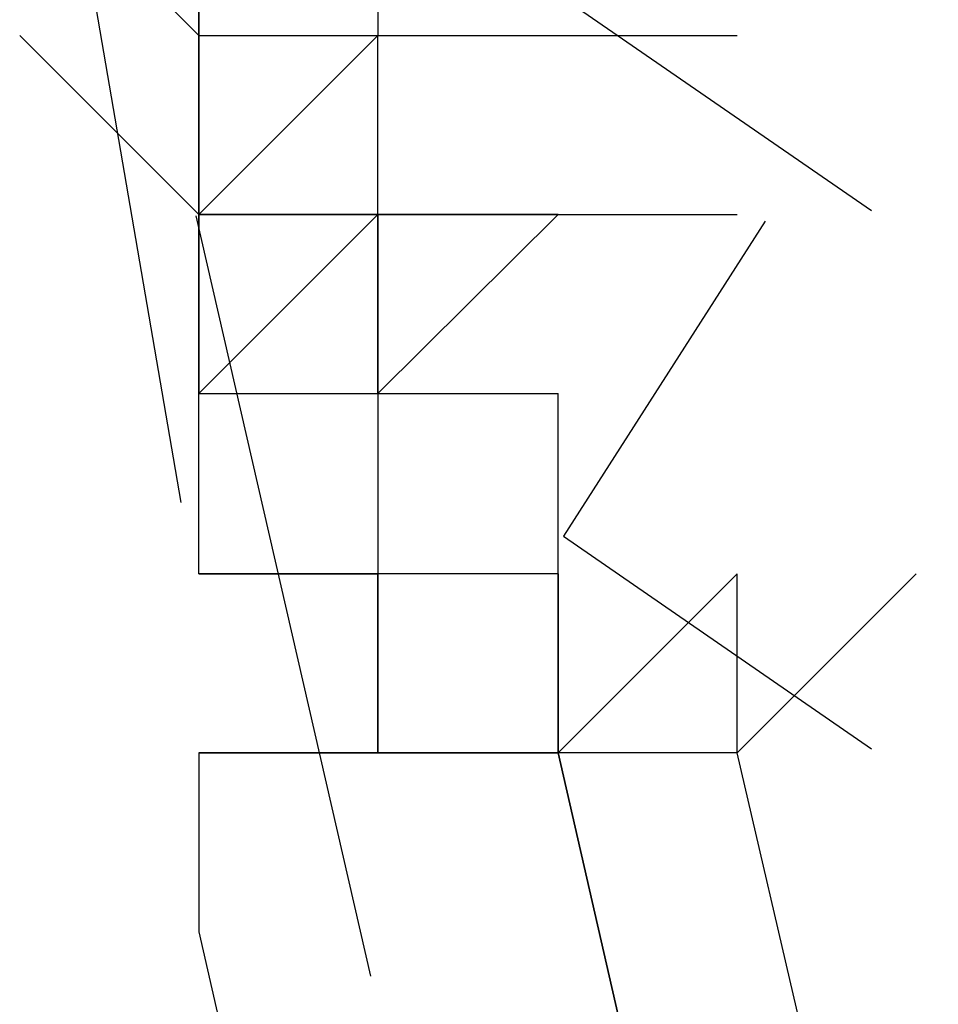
# Model space of a CAD drawing. Header units: feet. Extents: x -79 to 198, y -22 to 181.
# Tile 339 of 656: x 14.4267 to 14.495, y 50.9724 to 51.0456. Entities that reach past the tile are written whole.
import ezdxf

# ---------------------------------------------------------------- set-up
doc = ezdxf.new("R2010")
doc.units = ezdxf.units.FT
doc.layers.add('A-LINEA', color=7, linetype='CONTINUOUS')

msp = doc.modelspace()

# ---------------------------------------------------------------- linework, layer by layer
at = {"layer": 'A-LINEA'}
for p, q in [((14.4387, 51.0097), (14.4289, 51.0669)), ((14.4387, 51.0097), (14.4289, 51.0669)), ((14.4267, 51.0578), (14.44, 51.0444)), ((14.4267, 51.0578), (14.44, 51.0444)), ((14.44, 51.0444), (14.44, 51.0578)), ((14.44, 51.0444), (14.44, 51.0578)), ((14.44, 51.0444), (14.44, 51.0578)), ((14.44, 51.0444), (14.44, 51.0578)), ((14.4533, 51.0578), (14.4533, 51.0444)), ((14.4533, 51.0578), (14.4533, 51.0444)), ((14.4267, 51.0444), (14.44, 51.0311)), ((14.4267, 51.0444), (14.44, 51.0311)), ((14.44, 51.0444), (14.44, 51.0444)), ((14.44, 51.0311), (14.44, 51.0444)), ((14.44, 51.0311), (14.44, 51.0444)), ((14.44, 51.0444), (14.44, 51.0311)), ((14.44, 51.0444), (14.44, 51.0444)), ((14.44, 51.0444), (14.44, 51.0444)), ((14.44, 51.0444), (14.44, 51.0444)), ((14.44, 51.0444), (14.44, 51.0444)), ((14.44, 51.0444), (14.44, 51.0444)), ((14.44, 51.0444), (14.44, 51.0444)), ((14.44, 51.0444), (14.44, 51.0444)), ((14.44, 51.0444), (14.44, 51.0444)), ((14.44, 51.0444), (14.4533, 51.0444)), ((14.44, 51.0444), (14.44, 51.0444)), ((14.44, 51.0444), (14.44, 51.0444)), ((14.44, 51.0444), (14.44, 51.0444)), ((14.44, 51.0444), (14.44, 51.0444)), ((14.44, 51.0444), (14.44, 51.0444)), ((14.44, 51.0444), (14.44, 51.0444)), ((14.44, 51.0444), (14.44, 51.0444)), ((14.44, 51.0444), (14.44, 51.0444)), ((14.44, 51.0444), (14.44, 51.0444)), ((14.44, 51.0444), (14.44, 51.0444)), ((14.44, 51.0444), (14.44, 51.0444)), ((14.44, 51.0444), (14.44, 51.0444)), ((14.44, 51.0444), (14.44, 51.0444)), ((14.44, 51.0444), (14.44, 51.0444)), ((14.44, 51.0444), (14.4533, 51.0444)), ((14.44, 51.0444), (14.44, 51.0444)), ((14.44, 51.0444), (14.44, 51.0444)), ((14.44, 51.0444), (14.44, 51.0444)), ((14.44, 51.0444), (14.44, 51.0444)), ((14.44, 51.0444), (14.44, 51.0444)), ((14.44, 51.0444), (14.44, 51.0444)), ((14.44, 51.0444), (14.44, 51.0444)), ((14.44, 51.0311), (14.44, 51.0444)), ((14.44, 51.0311), (14.44, 51.0444)), ((14.44, 51.0444), (14.44, 51.0311)), ((14.44, 51.0444), (14.44, 51.0444)), ((14.44, 51.0444), (14.44, 51.0444)), ((14.44, 51.0444), (14.44, 51.0444)), ((14.44, 51.0444), (14.44, 51.0444)), ((14.44, 51.0444), (14.44, 51.0444)), ((14.44, 51.0444), (14.44, 51.0444)), ((14.44, 51.0444), (14.44, 51.0444)), ((14.44, 51.0444), (14.44, 51.0444)), ((14.44, 51.0444), (14.4533, 51.0444)), ((14.44, 51.0444), (14.44, 51.0444)), ((14.44, 51.0444), (14.44, 51.0444)), ((14.44, 51.0444), (14.44, 51.0444)), ((14.44, 51.0444), (14.44, 51.0444)), ((14.44, 51.0444), (14.44, 51.0444)), ((14.44, 51.0444), (14.44, 51.0444)), ((14.44, 51.0444), (14.44, 51.0444)), ((14.44, 51.0444), (14.44, 51.0444)), ((14.44, 51.0444), (14.44, 51.0444)), ((14.44, 51.0444), (14.44, 51.0444)), ((14.44, 51.0444), (14.44, 51.0444)), ((14.44, 51.0444), (14.44, 51.0444)), ((14.44, 51.0444), (14.44, 51.0444)), ((14.44, 51.0444), (14.44, 51.0444)), ((14.44, 51.0444), (14.4533, 51.0444)), ((14.44, 51.0444), (14.44, 51.0444)), ((14.44, 51.0444), (14.44, 51.0444)), ((14.44, 51.0444), (14.44, 51.0444)), ((14.44, 51.0444), (14.44, 51.0444)), ((14.44, 51.0444), (14.44, 51.0444)), ((14.44, 51.0444), (14.44, 51.0444)), ((14.4533, 51.0444), (14.4533, 51.0444)), ((14.4533, 51.0444), (14.4533, 51.0444)), ((14.4533, 51.0444), (14.4533, 51.0444)), ((14.4533, 51.0444), (14.4533, 51.0444)), ((14.4533, 51.0444), (14.4533, 51.0444)), ((14.4533, 51.0444), (14.4533, 51.0444)), ((14.4533, 51.0444), (14.4533, 51.0444)), ((14.4533, 51.0444), (14.4533, 51.0444)), ((14.4533, 51.0444), (14.4533, 51.0444)), ((14.4533, 51.0444), (14.4533, 51.0444)), ((14.4533, 51.0444), (14.4533, 51.0444)), ((14.4533, 51.0444), (14.4533, 51.0444)), ((14.4533, 51.0444), (14.4533, 51.0444)), ((14.4533, 51.0444), (14.4667, 51.0444)), ((14.4533, 51.0444), (14.4667, 51.0444)), ((14.4533, 51.0444), (14.4533, 51.0444)), ((14.4533, 51.0444), (14.4533, 51.0444)), ((14.4533, 51.0444), (14.4533, 51.0444)), ((14.4533, 51.0444), (14.4533, 51.0444)), ((14.4533, 51.0444), (14.4533, 51.0444)), ((14.4533, 51.0444), (14.4533, 51.0444)), ((14.4533, 51.0444), (14.4533, 51.0444)), ((14.4533, 51.0444), (14.4533, 51.0444)), ((14.4533, 51.0444), (14.4533, 51.0444)), ((14.4533, 51.0444), (14.4533, 51.0444)), ((14.4533, 51.0444), (14.4533, 51.0444)), ((14.4533, 51.0444), (14.4533, 51.0444)), ((14.4533, 51.0444), (14.4533, 51.0444)), ((14.4533, 51.0444), (14.4533, 51.0444)), ((14.4533, 51.0444), (14.4533, 51.0444)), ((14.4533, 51.0444), (14.4533, 51.0444)), ((14.4533, 51.0444), (14.4533, 51.0444)), ((14.4533, 51.0444), (14.4533, 51.0444)), ((14.4533, 51.0444), (14.4533, 51.0444)), ((14.4533, 51.0444), (14.4533, 51.0444)), ((14.4533, 51.0444), (14.4533, 51.0444)), ((14.4533, 51.0444), (14.4533, 51.0444)), ((14.4533, 51.0311), (14.4533, 51.0444)), ((14.4533, 51.0444), (14.4533, 51.0444)), ((14.4533, 51.0311), (14.4533, 51.0444)), ((14.4533, 51.0444), (14.4533, 51.0444)), ((14.4533, 51.0444), (14.4533, 51.0444)), ((14.4533, 51.0444), (14.4533, 51.0444)), ((14.4533, 51.0444), (14.4533, 51.0444)), ((14.4533, 51.0444), (14.4533, 51.0444)), ((14.4533, 51.0444), (14.4533, 51.0444)), ((14.4533, 51.0444), (14.4533, 51.0444)), ((14.4533, 51.0444), (14.4533, 51.0444)), ((14.4533, 51.0444), (14.4533, 51.0444)), ((14.4533, 51.0444), (14.4533, 51.0444)), ((14.4533, 51.0444), (14.4533, 51.0444)), ((14.4533, 51.0444), (14.4533, 51.0444)), ((14.4533, 51.0444), (14.4533, 51.0444)), ((14.4533, 51.0444), (14.4533, 51.0444)), ((14.4533, 51.0444), (14.4667, 51.0444)), ((14.4533, 51.0444), (14.4667, 51.0444)), ((14.4533, 51.0444), (14.4533, 51.0444)), ((14.4533, 51.0444), (14.4533, 51.0444)), ((14.4533, 51.0444), (14.4533, 51.0444)), ((14.4533, 51.0444), (14.4533, 51.0444)), ((14.4533, 51.0444), (14.4533, 51.0444)), ((14.4533, 51.0444), (14.4533, 51.0444)), ((14.4533, 51.0444), (14.4533, 51.0444)), ((14.4533, 51.0444), (14.4533, 51.0444)), ((14.4533, 51.0444), (14.4533, 51.0444)), ((14.4533, 51.0444), (14.4533, 51.0444)), ((14.4533, 51.0444), (14.4533, 51.0444)), ((14.4533, 51.0444), (14.4533, 51.0444)), ((14.4533, 51.0444), (14.4533, 51.0444)), ((14.4533, 51.0444), (14.4533, 51.0444)), ((14.4533, 51.0444), (14.4533, 51.0444)), ((14.4533, 51.0444), (14.4533, 51.0444)), ((14.4533, 51.0444), (14.4533, 51.0444)), ((14.4533, 51.0444), (14.4533, 51.0444)), ((14.4533, 51.0444), (14.4533, 51.0444)), ((14.4533, 51.0444), (14.4533, 51.0444)), ((14.4533, 51.0444), (14.4533, 51.0444)), ((14.4533, 51.0444), (14.4533, 51.0444)), ((14.4533, 51.0311), (14.4533, 51.0444)), ((14.4533, 51.0444), (14.4533, 51.0444)), ((14.4533, 51.0311), (14.4533, 51.0444)), ((14.4533, 51.0444), (14.4533, 51.0444)), ((14.4667, 51.0444), (14.4667, 51.0444)), ((14.4667, 51.0444), (14.4667, 51.0444)), ((14.4667, 51.0444), (14.4667, 51.0444)), ((14.4667, 51.0444), (14.4667, 51.0444)), ((14.4667, 51.0444), (14.4667, 51.0444)), ((14.4667, 51.0444), (14.4667, 51.0444)), ((14.4667, 51.0444), (14.4667, 51.0444)), ((14.4667, 51.0444), (14.4667, 51.0444)), ((14.4667, 51.0444), (14.4667, 51.0444)), ((14.4667, 51.0444), (14.4667, 51.0444)), ((14.4667, 51.0444), (14.4667, 51.0444)), ((14.4667, 51.0444), (14.4667, 51.0444)), ((14.4667, 51.0444), (14.4667, 51.0444)), ((14.4667, 51.0444), (14.4667, 51.0444)), ((14.4667, 51.0444), (14.4667, 51.0444)), ((14.4667, 51.0444), (14.4667, 51.0444)), ((14.48, 51.0444), (14.48, 51.0444)), ((14.48, 51.0444), (14.48, 51.0444)), ((14.48, 51.0444), (14.48, 51.0444)), ((14.48, 51.0444), (14.48, 51.0444)), ((14.4528, 50.9745), (14.4398, 51.031)), ((14.4528, 50.9745), (14.4398, 51.031)), ((14.44, 51.0311), (14.44, 51.0311)), ((14.44, 51.0311), (14.44, 51.0311)), ((14.44, 51.0311), (14.44, 51.0311)), ((14.44, 51.0311), (14.44, 51.0311)), ((14.44, 51.0311), (14.44, 51.0311)), ((14.44, 51.0311), (14.44, 51.0311)), ((14.44, 51.0311), (14.44, 51.0311)), ((14.44, 51.0311), (14.44, 51.0311)), ((14.44, 51.0178), (14.44, 51.0311)), ((14.44, 51.0311), (14.44, 51.0311)), ((14.44, 51.0311), (14.44, 51.0311)), ((14.44, 51.0311), (14.44, 51.0311)), ((14.44, 51.0311), (14.44, 51.0311)), ((14.44, 51.0311), (14.44, 51.0311)), ((14.44, 51.0311), (14.44, 51.0311)), ((14.44, 51.0311), (14.44, 51.0311)), ((14.44, 51.0311), (14.44, 51.0311)), ((14.44, 51.0311), (14.4533, 51.0311)), ((14.44, 51.0311), (14.44, 51.0311)), ((14.44, 51.0311), (14.4533, 51.0311)), ((14.44, 51.0311), (14.44, 51.0311)), ((14.44, 51.0311), (14.44, 51.0311)), ((14.44, 51.0311), (14.44, 51.0311)), ((14.44, 51.0311), (14.44, 51.0311)), ((14.44, 51.0311), (14.44, 51.0311)), ((14.44, 51.0311), (14.44, 51.0311)), ((14.44, 51.0311), (14.44, 51.0311)), ((14.44, 51.0311), (14.44, 51.0311)), ((14.44, 51.0311), (14.44, 51.0311)), ((14.44, 51.0311), (14.4533, 51.0311)), ((14.44, 51.0311), (14.44, 51.0311)), ((14.44, 51.0311), (14.44, 51.0311)), ((14.4533, 51.0311), (14.44, 51.0178)), ((14.44, 51.0311), (14.44, 51.0311)), ((14.44, 51.0311), (14.44, 51.0311)), ((14.44, 51.0311), (14.44, 51.0311)), ((14.44, 51.0311), (14.44, 51.0311)), ((14.44, 51.0311), (14.44, 51.0311)), ((14.44, 51.0311), (14.44, 51.0311)), ((14.44, 51.0311), (14.44, 51.0311)), ((14.44, 51.0311), (14.44, 51.0311)), ((14.44, 51.0311), (14.44, 51.0311)), ((14.44, 51.0311), (14.44, 51.0311)), ((14.44, 51.0311), (14.4533, 51.0311)), ((14.44, 51.0311), (14.4533, 51.0311)), ((14.44, 51.0311), (14.44, 51.0311)), ((14.44, 51.0311), (14.4533, 51.0311)), ((14.44, 51.0311), (14.4533, 51.0311)), ((14.44, 51.0311), (14.44, 51.0311)), ((14.44, 51.0311), (14.44, 51.0311)), ((14.44, 51.0311), (14.44, 51.0311)), ((14.44, 51.0311), (14.44, 51.0311)), ((14.44, 51.0311), (14.44, 51.0311)), ((14.44, 51.0178), (14.44, 51.0311)), ((14.44, 51.0178), (14.44, 51.0311)), ((14.44, 51.0311), (14.44, 51.0311)), ((14.44, 51.0311), (14.44, 51.0311)), ((14.44, 51.0311), (14.44, 51.0311)), ((14.44, 51.0311), (14.44, 51.0311)), ((14.44, 51.0311), (14.44, 51.0311)), ((14.44, 51.0311), (14.44, 51.0311)), ((14.44, 51.0311), (14.44, 51.0311)), ((14.44, 51.0311), (14.44, 51.0311)), ((14.44, 51.0178), (14.44, 51.0311)), ((14.44, 51.0311), (14.44, 51.0311)), ((14.44, 51.0311), (14.44, 51.0311)), ((14.44, 51.0311), (14.44, 51.0311)), ((14.44, 51.0311), (14.44, 51.0311)), ((14.44, 51.0311), (14.44, 51.0311)), ((14.44, 51.0311), (14.44, 51.0311)), ((14.44, 51.0311), (14.44, 51.0311)), ((14.44, 51.0311), (14.44, 51.0311)), ((14.44, 51.0311), (14.4533, 51.0311)), ((14.44, 51.0311), (14.44, 51.0311)), ((14.44, 51.0311), (14.4533, 51.0311)), ((14.44, 51.0311), (14.44, 51.0311)), ((14.44, 51.0311), (14.44, 51.0311)), ((14.44, 51.0311), (14.44, 51.0311)), ((14.44, 51.0311), (14.44, 51.0311)), ((14.44, 51.0311), (14.44, 51.0311)), ((14.44, 51.0311), (14.44, 51.0311)), ((14.44, 51.0311), (14.44, 51.0311)), ((14.44, 51.0311), (14.44, 51.0311)), ((14.44, 51.0311), (14.44, 51.0311)), ((14.44, 51.0311), (14.4533, 51.0311)), ((14.44, 51.0311), (14.44, 51.0311)), ((14.44, 51.0311), (14.44, 51.0311)), ((14.4533, 51.0311), (14.44, 51.0178)), ((14.44, 51.0311), (14.44, 51.0311)), ((14.44, 51.0311), (14.44, 51.0311)), ((14.44, 51.0311), (14.44, 51.0311)), ((14.44, 51.0311), (14.44, 51.0311)), ((14.44, 51.0311), (14.44, 51.0311)), ((14.44, 51.0311), (14.44, 51.0311)), ((14.44, 51.0311), (14.44, 51.0311)), ((14.44, 51.0311), (14.44, 51.0311)), ((14.44, 51.0311), (14.44, 51.0311)), ((14.44, 51.0311), (14.44, 51.0311)), ((14.44, 51.0311), (14.4533, 51.0311)), ((14.44, 51.0311), (14.4533, 51.0311)), ((14.44, 51.0311), (14.44, 51.0311)), ((14.44, 51.0311), (14.4533, 51.0311)), ((14.44, 51.0311), (14.4533, 51.0311)), ((14.44, 51.0311), (14.44, 51.0311)), ((14.44, 51.0311), (14.44, 51.0311)), ((14.44, 51.0311), (14.44, 51.0311)), ((14.44, 51.0311), (14.44, 51.0311)), ((14.44, 51.0311), (14.44, 51.0311)), ((14.44, 51.0178), (14.44, 51.0311)), ((14.44, 51.0178), (14.44, 51.0311)), ((14.4533, 51.0311), (14.4533, 51.0311)), ((14.4667, 51.0311), (14.4533, 51.0311)), ((14.4533, 51.0311), (14.4533, 51.0311)), ((14.4533, 51.0311), (14.4533, 51.0311)), ((14.4533, 51.0311), (14.4533, 51.0311)), ((14.4533, 51.0311), (14.4533, 51.0311)), ((14.4533, 51.0311), (14.4533, 51.0311)), ((14.4533, 51.0311), (14.4533, 51.0311)), ((14.4533, 51.0178), (14.4533, 51.0311)), ((14.4533, 51.0311), (14.4533, 51.0311)), ((14.4533, 51.0311), (14.4533, 51.0311)), ((14.4533, 51.0311), (14.4533, 51.0311)), ((14.4533, 51.0311), (14.4533, 51.0311)), ((14.4533, 51.0311), (14.4533, 51.0311)), ((14.4533, 51.0311), (14.4533, 51.0311)), ((14.4533, 51.0178), (14.4533, 51.0311)), ((14.4533, 51.0311), (14.4533, 51.0311)), ((14.4533, 51.0178), (14.4533, 51.0311)), ((14.4533, 51.0178), (14.4533, 51.0311)), ((14.4533, 51.0311), (14.4533, 51.0311)), ((14.4533, 51.0311), (14.4533, 51.0311)), ((14.4533, 51.0311), (14.4533, 51.0311)), ((14.4533, 51.0311), (14.4533, 51.0311)), ((14.4533, 51.0311), (14.4533, 51.0311)), ((14.4533, 51.0311), (14.4533, 51.0311)), ((14.4533, 51.0311), (14.4533, 51.0311)), ((14.4533, 51.0311), (14.4533, 51.0311)), ((14.4533, 51.0311), (14.4533, 51.0311)), ((14.4533, 51.0311), (14.4533, 51.0311)), ((14.4533, 51.0311), (14.4533, 51.0311)), ((14.4533, 51.0311), (14.4533, 51.0311)), ((14.4533, 51.0311), (14.4533, 51.0311)), ((14.4533, 51.0311), (14.4533, 51.0311)), ((14.4533, 51.0311), (14.4533, 51.0311)), ((14.4533, 51.0311), (14.4533, 51.0311)), ((14.4533, 51.0311), (14.4533, 51.0311)), ((14.4533, 51.0311), (14.4533, 51.0311)), ((14.4533, 51.0311), (14.4533, 51.0311)), ((14.4533, 51.0311), (14.4533, 51.0311)), ((14.4533, 51.0311), (14.4533, 51.0178)), ((14.4533, 51.0311), (14.4533, 51.0178)), ((14.4533, 51.0311), (14.4533, 51.0311)), ((14.4533, 51.0311), (14.4533, 51.0178)), ((14.4533, 51.0311), (14.4533, 51.0311)), ((14.4533, 51.0311), (14.4667, 51.0311)), ((14.4533, 51.0311), (14.4533, 51.0311)), ((14.4533, 51.0311), (14.4533, 51.0311)), ((14.4533, 51.0311), (14.4533, 51.0311)), ((14.4533, 51.0311), (14.4533, 51.0311)), ((14.4533, 51.0311), (14.4533, 51.0311)), ((14.4533, 51.0311), (14.4533, 51.0311)), ((14.4667, 51.0311), (14.4533, 51.0311)), ((14.4533, 51.0311), (14.4533, 51.0311)), ((14.4533, 51.0311), (14.4533, 51.0311)), ((14.4533, 51.0311), (14.4533, 51.0311)), ((14.4533, 51.0311), (14.4533, 51.0311)), ((14.4533, 51.0311), (14.4533, 51.0311)), ((14.4533, 51.0311), (14.4533, 51.0311)), ((14.4533, 51.0178), (14.4533, 51.0311)), ((14.4533, 51.0311), (14.4533, 51.0311)), ((14.4533, 51.0311), (14.4533, 51.0311)), ((14.4533, 51.0311), (14.4533, 51.0311)), ((14.4533, 51.0311), (14.4533, 51.0311)), ((14.4533, 51.0311), (14.4533, 51.0311)), ((14.4533, 51.0311), (14.4533, 51.0311)), ((14.4533, 51.0178), (14.4533, 51.0311)), ((14.4533, 51.0311), (14.4533, 51.0311)), ((14.4533, 51.0178), (14.4533, 51.0311)), ((14.4533, 51.0178), (14.4533, 51.0311)), ((14.4533, 51.0311), (14.4533, 51.0311)), ((14.4533, 51.0311), (14.4533, 51.0311)), ((14.4533, 51.0311), (14.4533, 51.0311)), ((14.4533, 51.0311), (14.4533, 51.0311)), ((14.4533, 51.0311), (14.4533, 51.0311)), ((14.4533, 51.0311), (14.4533, 51.0311)), ((14.4533, 51.0311), (14.4533, 51.0311)), ((14.4533, 51.0311), (14.4533, 51.0311)), ((14.4533, 51.0311), (14.4533, 51.0311)), ((14.4533, 51.0311), (14.4533, 51.0311)), ((14.4533, 51.0311), (14.4533, 51.0311)), ((14.4533, 51.0311), (14.4533, 51.0311)), ((14.4533, 51.0311), (14.4533, 51.0311)), ((14.4533, 51.0311), (14.4533, 51.0311)), ((14.4533, 51.0311), (14.4533, 51.0311)), ((14.4533, 51.0311), (14.4533, 51.0311)), ((14.4533, 51.0311), (14.4533, 51.0311)), ((14.4533, 51.0311), (14.4533, 51.0311)), ((14.4533, 51.0311), (14.4533, 51.0311)), ((14.4533, 51.0311), (14.4533, 51.0311)), ((14.4533, 51.0311), (14.4533, 51.0178)), ((14.4533, 51.0311), (14.4533, 51.0178)), ((14.4533, 51.0311), (14.4533, 51.0311)), ((14.4533, 51.0311), (14.4533, 51.0178)), ((14.4533, 51.0311), (14.4533, 51.0311)), ((14.4533, 51.0311), (14.4667, 51.0311)), ((14.4533, 51.0311), (14.4533, 51.0311)), ((14.4533, 51.0311), (14.4533, 51.0311)), ((14.4533, 51.0311), (14.4533, 51.0311)), ((14.4533, 51.0311), (14.4533, 51.0311)), ((14.4533, 51.0311), (14.4533, 51.0311)), ((14.4667, 51.0311), (14.4667, 51.0311)), ((14.4667, 51.0311), (14.4667, 51.0311)), ((14.4667, 51.0311), (14.4667, 51.0311)), ((14.4667, 51.0311), (14.4667, 51.0311)), ((14.4667, 51.0311), (14.4667, 51.0311)), ((14.4667, 51.0311), (14.4667, 51.0311)), ((14.4667, 51.0311), (14.4667, 51.0311)), ((14.4667, 51.0311), (14.4667, 51.0311)), ((14.4667, 51.0311), (14.4667, 51.0311)), ((14.4667, 51.0311), (14.4667, 51.0311)), ((14.4667, 51.0311), (14.4667, 51.0311)), ((14.4667, 51.0311), (14.4667, 51.0311)), ((14.4667, 51.0311), (14.4667, 51.0311)), ((14.4667, 51.0311), (14.4667, 51.0311)), ((14.4667, 51.0311), (14.4667, 51.0311)), ((14.4667, 51.0311), (14.4667, 51.0311)), ((14.4667, 51.0311), (14.4667, 51.0311)), ((14.4667, 51.0311), (14.4667, 51.0311)), ((14.4667, 51.0311), (14.4667, 51.0311)), ((14.4667, 51.0311), (14.4667, 51.0311)), ((14.4667, 51.0311), (14.4667, 51.0311)), ((14.4667, 51.0311), (14.4667, 51.0311)), ((14.4667, 51.0311), (14.4667, 51.0311)), ((14.4667, 51.0311), (14.4667, 51.0311)), ((14.4667, 51.0311), (14.4667, 51.0311)), ((14.4667, 51.0311), (14.4667, 51.0311)), ((14.4667, 51.0311), (14.4667, 51.0311)), ((14.4667, 51.0311), (14.4667, 51.0311)), ((14.4667, 51.0311), (14.4667, 51.0311)), ((14.4667, 51.0311), (14.4667, 51.0311)), ((14.48, 51.0311), (14.48, 51.0311)), ((14.48, 51.0311), (14.48, 51.0311)), ((14.48, 51.0311), (14.48, 51.0311)), ((14.48, 51.0311), (14.48, 51.0311)), ((14.48, 51.0311), (14.48, 51.0311)), ((14.48, 51.0311), (14.48, 51.0311)), ((14.44, 51.0044), (14.44, 51.0178)), ((14.44, 51.0178), (14.44, 51.0178)), ((14.44, 51.0178), (14.44, 51.0178)), ((14.44, 51.0178), (14.44, 51.0178)), ((14.44, 51.0178), (14.44, 51.0178)), ((14.44, 51.0178), (14.44, 51.0178)), ((14.44, 51.0178), (14.44, 51.0178)), ((14.44, 51.0178), (14.44, 51.0178)), ((14.44, 51.0178), (14.44, 51.0178)), ((14.44, 51.0178), (14.44, 51.0178)), ((14.44, 51.0178), (14.44, 51.0178)), ((14.44, 51.0178), (14.4533, 51.0178)), ((14.44, 51.0178), (14.44, 51.0178)), ((14.44, 51.0178), (14.44, 51.0178)), ((14.44, 51.0178), (14.44, 51.0178)), ((14.44, 51.0178), (14.44, 51.0178)), ((14.44, 51.0178), (14.44, 51.0178)), ((14.44, 51.0178), (14.44, 51.0178)), ((14.44, 51.0178), (14.44, 51.0178)), ((14.44, 51.0178), (14.44, 51.0178)), ((14.44, 51.0044), (14.44, 51.0178)), ((14.44, 51.0178), (14.44, 51.0178)), ((14.44, 51.0178), (14.44, 51.0178)), ((14.44, 51.0178), (14.44, 51.0178)), ((14.44, 51.0178), (14.44, 51.0178)), ((14.44, 51.0178), (14.44, 51.0178)), ((14.44, 51.0178), (14.44, 51.0178)), ((14.44, 51.0178), (14.44, 51.0178)), ((14.44, 51.0178), (14.44, 51.0178)), ((14.44, 51.0178), (14.44, 51.0178)), ((14.44, 51.0178), (14.44, 51.0178)), ((14.44, 51.0178), (14.4533, 51.0178)), ((14.44, 51.0178), (14.44, 51.0178)), ((14.44, 51.0178), (14.44, 51.0178)), ((14.44, 51.0178), (14.44, 51.0178)), ((14.44, 51.0178), (14.44, 51.0178)), ((14.44, 51.0178), (14.44, 51.0178)), ((14.44, 51.0178), (14.44, 51.0178)), ((14.44, 51.0178), (14.44, 51.0178)), ((14.44, 51.0178), (14.44, 51.0178)), ((14.4533, 51.0178), (14.4533, 51.0178)), ((14.4533, 51.0178), (14.4533, 51.0178)), ((14.4533, 51.0178), (14.4533, 51.0178)), ((14.4533, 51.0178), (14.4533, 51.0178)), ((14.4533, 51.0178), (14.4533, 51.0178)), ((14.4533, 51.0178), (14.4533, 51.0178)), ((14.4533, 51.0178), (14.4533, 51.0178)), ((14.4533, 51.0178), (14.4533, 51.0178)), ((14.4533, 51.0178), (14.4533, 51.0178)), ((14.4533, 51.0178), (14.4533, 51.0178)), ((14.4533, 51.0178), (14.4533, 51.0178)), ((14.4533, 51.0178), (14.4533, 51.0178)), ((14.4533, 51.0178), (14.4533, 51.0178)), ((14.4533, 51.0178), (14.4533, 51.0178)), ((14.4533, 51.0178), (14.4533, 51.0178)), ((14.4533, 51.0178), (14.4533, 51.0178)), ((14.4533, 51.0178), (14.4533, 51.0178)), ((14.4533, 51.0178), (14.4533, 51.0178)), ((14.4533, 51.0178), (14.4667, 51.0178)), ((14.4533, 51.0178), (14.4533, 51.0178)), ((14.4533, 51.0178), (14.4667, 51.0178)), ((14.4533, 51.0178), (14.4533, 51.0178)), ((14.4533, 51.0178), (14.4533, 51.0178)), ((14.4533, 51.0178), (14.4533, 51.0178)), ((14.4533, 51.0178), (14.4533, 51.0178)), ((14.4533, 51.0178), (14.4533, 51.0178)), ((14.4533, 51.0178), (14.4533, 51.0178)), ((14.4533, 51.0178), (14.4533, 51.0178)), ((14.4533, 51.0178), (14.4533, 51.0044)), ((14.4533, 51.0178), (14.4533, 51.0044)), ((14.4533, 51.0178), (14.4533, 51.0178)), ((14.4533, 51.0178), (14.4533, 51.0044)), ((14.4533, 51.0178), (14.4533, 51.0044)), ((14.4533, 51.0178), (14.4533, 51.0178)), ((14.4533, 51.0178), (14.4533, 51.0178)), ((14.4533, 51.0178), (14.4533, 51.0178)), ((14.4533, 51.0178), (14.4533, 51.0178)), ((14.4533, 51.0178), (14.4533, 51.0178)), ((14.4533, 51.0178), (14.4533, 51.0178)), ((14.4533, 51.0178), (14.4533, 51.0178)), ((14.4533, 51.0178), (14.4533, 51.0178)), ((14.4533, 51.0178), (14.4533, 51.0178)), ((14.4533, 51.0178), (14.4533, 51.0178)), ((14.4533, 51.0178), (14.4533, 51.0178)), ((14.4533, 51.0178), (14.4533, 51.0178)), ((14.4533, 51.0178), (14.4533, 51.0178)), ((14.4533, 51.0178), (14.4533, 51.0178)), ((14.4533, 51.0178), (14.4533, 51.0178)), ((14.4533, 51.0178), (14.4533, 51.0178)), ((14.4533, 51.0178), (14.4533, 51.0178)), ((14.4533, 51.0178), (14.4533, 51.0178)), ((14.4533, 51.0178), (14.4533, 51.0178)), ((14.4533, 51.0178), (14.4533, 51.0178)), ((14.4533, 51.0178), (14.4533, 51.0178)), ((14.4533, 51.0178), (14.4533, 51.0178)), ((14.4533, 51.0178), (14.4533, 51.0178)), ((14.4533, 51.0178), (14.4533, 51.0178)), ((14.4533, 51.0178), (14.4667, 51.0178)), ((14.4533, 51.0178), (14.4533, 51.0178)), ((14.4533, 51.0178), (14.4667, 51.0178)), ((14.4533, 51.0178), (14.4533, 51.0178)), ((14.4533, 51.0178), (14.4533, 51.0178)), ((14.4533, 51.0178), (14.4533, 51.0178)), ((14.4533, 51.0178), (14.4533, 51.0178)), ((14.4533, 51.0178), (14.4533, 51.0178)), ((14.4533, 51.0178), (14.4533, 51.0178)), ((14.4533, 51.0178), (14.4533, 51.0178)), ((14.4533, 51.0178), (14.4533, 51.0044)), ((14.4533, 51.0178), (14.4533, 51.0044)), ((14.4533, 51.0178), (14.4533, 51.0178)), ((14.4533, 51.0178), (14.4533, 51.0044)), ((14.4533, 51.0178), (14.4533, 51.0044)), ((14.4533, 51.0178), (14.4533, 51.0178)), ((14.4533, 51.0178), (14.4533, 51.0178)), ((14.4533, 51.0178), (14.4533, 51.0178)), ((14.4533, 51.0178), (14.4533, 51.0178)), ((14.4533, 51.0178), (14.4533, 51.0178)), ((14.4533, 51.0178), (14.4533, 51.0178)), ((14.4667, 51.0044), (14.4667, 51.0178)), ((14.4667, 51.0044), (14.4667, 51.0178)), ((14.44, 51.0044), (14.44, 51.0044)), ((14.4533, 51.0044), (14.44, 51.0044)), ((14.44, 51.0044), (14.44, 51.0044)), ((14.44, 51.0044), (14.44, 51.0044)), ((14.44, 51.0044), (14.44, 51.0044)), ((14.44, 51.0044), (14.44, 51.0044)), ((14.44, 51.0044), (14.4533, 51.0044)), ((14.44, 51.0044), (14.44, 51.0044)), ((14.44, 51.0044), (14.44, 51.0044)), ((14.44, 51.0044), (14.4533, 51.0044)), ((14.44, 51.0044), (14.44, 51.0044)), ((14.44, 51.0044), (14.44, 51.0044)), ((14.44, 51.0044), (14.4533, 51.0044)), ((14.44, 51.0044), (14.44, 51.0044)), ((14.44, 51.0044), (14.44, 51.0044)), ((14.44, 51.0044), (14.4533, 51.0044)), ((14.44, 51.0044), (14.4533, 51.0044)), ((14.44, 51.0044), (14.44, 51.0044)), ((14.4533, 51.0044), (14.44, 51.0044)), ((14.44, 51.0044), (14.44, 51.0044)), ((14.44, 51.0044), (14.44, 51.0044)), ((14.44, 51.0044), (14.44, 51.0044)), ((14.44, 51.0044), (14.44, 51.0044)), ((14.44, 51.0044), (14.4533, 51.0044)), ((14.44, 51.0044), (14.44, 51.0044)), ((14.44, 51.0044), (14.44, 51.0044)), ((14.44, 51.0044), (14.4533, 51.0044)), ((14.44, 51.0044), (14.44, 51.0044)), ((14.44, 51.0044), (14.44, 51.0044)), ((14.44, 51.0044), (14.4533, 51.0044)), ((14.44, 51.0044), (14.44, 51.0044)), ((14.44, 51.0044), (14.44, 51.0044)), ((14.44, 51.0044), (14.4533, 51.0044)), ((14.44, 51.0044), (14.4533, 51.0044)), ((14.4533, 51.0044), (14.4533, 51.0044)), ((14.4533, 51.0044), (14.4533, 51.0044)), ((14.4533, 50.9911), (14.4533, 51.0044)), ((14.4533, 51.0044), (14.4533, 51.0044)), ((14.4533, 51.0044), (14.4533, 51.0044)), ((14.4667, 51.0044), (14.4533, 51.0044)), ((14.4533, 51.0044), (14.4533, 51.0044)), ((14.4533, 51.0044), (14.4533, 51.0044)), ((14.4533, 51.0044), (14.4533, 51.0044)), ((14.4533, 51.0044), (14.4533, 51.0044)), ((14.4533, 51.0044), (14.4533, 51.0044)), ((14.4533, 51.0044), (14.4533, 51.0044)), ((14.4667, 51.0044), (14.4533, 51.0044)), ((14.4533, 51.0044), (14.4533, 51.0044)), ((14.4533, 51.0044), (14.4533, 51.0044)), ((14.4533, 51.0044), (14.4533, 50.9911)), ((14.4533, 51.0044), (14.4533, 51.0044)), ((14.4533, 51.0044), (14.4533, 51.0044)), ((14.4533, 51.0044), (14.4533, 51.0044)), ((14.4533, 51.0044), (14.4533, 50.9911)), ((14.4533, 51.0044), (14.4533, 51.0044)), ((14.4533, 50.9911), (14.4533, 51.0044)), ((14.4533, 51.0044), (14.4533, 51.0044)), ((14.4533, 51.0044), (14.4533, 51.0044)), ((14.4533, 51.0044), (14.4533, 51.0044)), ((14.4533, 51.0044), (14.4533, 51.0044)), ((14.4533, 51.0044), (14.4533, 51.0044)), ((14.4533, 51.0044), (14.4533, 51.0044)), ((14.4533, 51.0044), (14.4533, 51.0044)), ((14.4533, 50.9911), (14.4533, 51.0044)), ((14.4533, 51.0044), (14.4533, 51.0044)), ((14.4533, 51.0044), (14.4533, 51.0044)), ((14.4667, 51.0044), (14.4533, 51.0044)), ((14.4533, 51.0044), (14.4533, 51.0044)), ((14.4533, 51.0044), (14.4533, 51.0044)), ((14.4533, 51.0044), (14.4533, 51.0044)), ((14.4533, 51.0044), (14.4533, 51.0044)), ((14.4533, 51.0044), (14.4533, 51.0044)), ((14.4533, 51.0044), (14.4533, 51.0044)), ((14.4667, 51.0044), (14.4533, 51.0044)), ((14.4533, 51.0044), (14.4533, 51.0044)), ((14.4533, 51.0044), (14.4533, 51.0044)), ((14.4533, 51.0044), (14.4533, 50.9911)), ((14.4533, 51.0044), (14.4533, 51.0044)), ((14.4533, 51.0044), (14.4533, 51.0044)), ((14.4533, 51.0044), (14.4533, 51.0044)), ((14.4533, 51.0044), (14.4533, 50.9911)), ((14.4533, 51.0044), (14.4533, 51.0044)), ((14.4533, 50.9911), (14.4533, 51.0044)), ((14.4533, 51.0044), (14.4533, 51.0044)), ((14.4533, 51.0044), (14.4533, 51.0044)), ((14.4533, 51.0044), (14.4533, 51.0044)), ((14.4533, 51.0044), (14.4533, 51.0044)), ((14.4533, 51.0044), (14.4533, 51.0044)), ((14.4667, 51.0044), (14.4667, 51.0044)), ((14.4667, 51.0044), (14.4667, 51.0044)), ((14.4667, 51.0044), (14.4667, 51.0044)), ((14.4667, 51.0044), (14.4667, 51.0044)), ((14.4667, 51.0044), (14.4667, 51.0044)), ((14.4667, 51.0044), (14.4667, 51.0044)), ((14.4667, 50.9911), (14.4667, 51.0044)), ((14.4667, 51.0044), (14.4667, 51.0044)), ((14.4667, 51.0044), (14.4667, 51.0044)), ((14.4667, 51.0044), (14.4667, 51.0044)), ((14.4667, 51.0044), (14.4667, 51.0044)), ((14.4667, 51.0044), (14.4667, 51.0044)), ((14.4667, 51.0044), (14.4667, 51.0044)), ((14.4667, 51.0044), (14.4667, 51.0044)), ((14.4667, 51.0044), (14.4667, 51.0044)), ((14.4667, 50.9911), (14.48, 51.0044)), ((14.4667, 51.0044), (14.4667, 51.0044)), ((14.4667, 51.0044), (14.4667, 51.0044)), ((14.4667, 51.0044), (14.4667, 51.0044)), ((14.4667, 51.0044), (14.4667, 51.0044)), ((14.4667, 51.0044), (14.4667, 50.9911)), ((14.4667, 51.0044), (14.4667, 51.0044)), ((14.4667, 51.0044), (14.4667, 51.0044)), ((14.4667, 51.0044), (14.4667, 50.9911)), ((14.4667, 51.0044), (14.4667, 51.0044)), ((14.4667, 51.0044), (14.4667, 51.0044)), ((14.4667, 51.0044), (14.4667, 51.0044)), ((14.4667, 51.0044), (14.4667, 51.0044)), ((14.4667, 51.0044), (14.4667, 51.0044)), ((14.4667, 51.0044), (14.4667, 51.0044)), ((14.4667, 51.0044), (14.4667, 51.0044)), ((14.4667, 51.0044), (14.4667, 51.0044)), ((14.4667, 51.0044), (14.4667, 51.0044)), ((14.4667, 51.0044), (14.4667, 51.0044)), ((14.4667, 51.0044), (14.4667, 51.0044)), ((14.4667, 51.0044), (14.4667, 51.0044)), ((14.4667, 50.9911), (14.4667, 51.0044)), ((14.4667, 51.0044), (14.4667, 51.0044)), ((14.4667, 51.0044), (14.4667, 51.0044)), ((14.4667, 51.0044), (14.4667, 51.0044)), ((14.4667, 51.0044), (14.4667, 51.0044)), ((14.4667, 51.0044), (14.4667, 51.0044)), ((14.4667, 51.0044), (14.4667, 51.0044)), ((14.4667, 51.0044), (14.4667, 51.0044)), ((14.4667, 51.0044), (14.4667, 51.0044)), ((14.4667, 50.9911), (14.48, 51.0044)), ((14.4667, 51.0044), (14.4667, 51.0044)), ((14.4667, 51.0044), (14.4667, 51.0044)), ((14.4667, 51.0044), (14.4667, 51.0044)), ((14.4667, 51.0044), (14.4667, 51.0044)), ((14.4667, 51.0044), (14.4667, 50.9911)), ((14.4667, 51.0044), (14.4667, 51.0044)), ((14.4667, 51.0044), (14.4667, 51.0044)), ((14.4667, 51.0044), (14.4667, 50.9911)), ((14.4667, 51.0044), (14.4667, 51.0044)), ((14.4667, 51.0044), (14.4667, 51.0044)), ((14.4667, 51.0044), (14.4667, 51.0044)), ((14.4667, 51.0044), (14.4667, 51.0044)), ((14.4667, 51.0044), (14.4667, 51.0044)), ((14.4667, 51.0044), (14.4667, 51.0044)), ((14.48, 51.0044), (14.48, 51.0044)), ((14.48, 50.9911), (14.48, 51.0044)), ((14.48, 50.9911), (14.48, 51.0044)), ((14.48, 51.0044), (14.48, 51.0044)), ((14.48, 50.9911), (14.48, 51.0044)), ((14.48, 51.0044), (14.48, 51.0044)), ((14.48, 50.9911), (14.48, 51.0044)), ((14.48, 50.9911), (14.48, 51.0044)), ((14.48, 51.0044), (14.48, 51.0044)), ((14.48, 50.9911), (14.48, 51.0044)), ((14.4933, 51.0044), (14.4933, 51.0044)), ((14.4933, 51.0044), (14.4933, 51.0044)), ((14.44, 50.9911), (14.44, 50.9911)), ((14.44, 50.9911), (14.44, 50.9911)), ((14.44, 50.9911), (14.4533, 50.9911)), ((14.44, 50.9911), (14.44, 50.9911)), ((14.44, 50.9911), (14.44, 50.9911)), ((14.44, 50.9911), (14.44, 50.9911)), ((14.44, 50.9911), (14.4533, 50.9911)), ((14.44, 50.9911), (14.44, 50.9911)), ((14.44, 50.9911), (14.44, 50.9911)), ((14.44, 50.9911), (14.44, 50.9911)), ((14.44, 50.9911), (14.44, 50.9911)), ((14.44, 50.9911), (14.44, 50.9911)), ((14.44, 50.9911), (14.44, 50.9911)), ((14.44, 50.9911), (14.4533, 50.9911)), ((14.44, 50.9911), (14.44, 50.9911)), ((14.44, 50.9911), (14.44, 50.9911)), ((14.44, 50.9911), (14.44, 50.9911)), ((14.44, 50.9911), (14.4533, 50.9911)), ((14.44, 50.9911), (14.44, 50.9911)), ((14.44, 50.9911), (14.44, 50.9911)), ((14.44, 50.9911), (14.44, 50.9911)), ((14.44, 50.9911), (14.44, 50.9911)), ((14.4667, 50.9911), (14.4533, 50.9911)), ((14.4533, 50.9911), (14.4533, 50.9911)), ((14.4533, 50.9911), (14.4533, 50.9911)), ((14.4533, 50.9911), (14.4533, 50.9911)), ((14.4533, 50.9911), (14.4533, 50.9911)), ((14.4533, 50.9911), (14.4533, 50.9911)), ((14.4533, 50.9911), (14.4533, 50.9911)), ((14.4533, 50.9911), (14.4533, 50.9911)), ((14.4533, 50.9911), (14.4533, 50.9911)), ((14.4533, 50.9911), (14.4533, 50.9911)), ((14.4533, 50.9911), (14.4533, 50.9911)), ((14.4533, 50.9911), (14.4533, 50.9911)), ((14.4533, 50.9911), (14.4533, 50.9911)), ((14.4533, 50.9911), (14.4667, 50.9911)), ((14.4533, 50.9911), (14.4533, 50.9911)), ((14.4533, 50.9911), (14.4533, 50.9911)), ((14.4533, 50.9911), (14.4533, 50.9911)), ((14.4533, 50.9911), (14.4533, 50.9911)), ((14.4533, 50.9911), (14.4533, 50.9911)), ((14.4533, 50.9911), (14.4533, 50.9911)), ((14.4533, 50.9911), (14.4533, 50.9911)), ((14.4533, 50.9911), (14.4667, 50.9911)), ((14.4667, 50.9911), (14.4533, 50.9911)), ((14.4533, 50.9911), (14.4533, 50.9911)), ((14.4533, 50.9911), (14.4533, 50.9911)), ((14.4533, 50.9911), (14.4533, 50.9911)), ((14.4533, 50.9911), (14.4533, 50.9911)), ((14.4533, 50.9911), (14.4533, 50.9911)), ((14.4533, 50.9911), (14.4533, 50.9911)), ((14.4533, 50.9911), (14.4533, 50.9911)), ((14.4533, 50.9911), (14.4533, 50.9911)), ((14.4533, 50.9911), (14.4533, 50.9911)), ((14.4533, 50.9911), (14.4533, 50.9911)), ((14.4533, 50.9911), (14.4533, 50.9911)), ((14.4533, 50.9911), (14.4533, 50.9911)), ((14.4533, 50.9911), (14.4667, 50.9911)), ((14.4533, 50.9911), (14.4533, 50.9911)), ((14.4533, 50.9911), (14.4533, 50.9911)), ((14.4533, 50.9911), (14.4533, 50.9911)), ((14.4533, 50.9911), (14.4533, 50.9911)), ((14.4533, 50.9911), (14.4533, 50.9911)), ((14.4533, 50.9911), (14.4533, 50.9911)), ((14.4533, 50.9911), (14.4533, 50.9911)), ((14.4533, 50.9911), (14.4667, 50.9911)), ((14.4667, 50.9911), (14.4667, 50.9911)), ((14.4667, 50.9911), (14.4667, 50.9911)), ((14.4667, 50.9911), (14.4667, 50.9911)), ((14.4667, 50.9911), (14.4667, 50.9911)), ((14.4667, 50.9911), (14.4667, 50.9911)), ((14.4667, 50.9911), (14.4667, 50.9911)), ((14.4667, 50.9911), (14.4667, 50.9911)), ((14.48, 50.9911), (14.4667, 50.9911)), ((14.4667, 50.9911), (14.4667, 50.9911)), ((14.4667, 50.9911), (14.4667, 50.9911)), ((14.4667, 50.9911), (14.4667, 50.9911)), ((14.4667, 50.9911), (14.4667, 50.9911)), ((14.4667, 50.9911), (14.4667, 50.9911)), ((14.4667, 50.9911), (14.4667, 50.9911)), ((14.4667, 50.9911), (14.4667, 50.9911)), ((14.4667, 50.9911), (14.4667, 50.9911)), ((14.4667, 50.9911), (14.4667, 50.9911)), ((14.4667, 50.9911), (14.4667, 50.9911)), ((14.4667, 50.9911), (14.4667, 50.9911)), ((14.48, 50.9911), (14.4667, 50.9911)), ((14.4667, 50.9911), (14.4667, 50.9911)), ((14.4667, 50.9911), (14.4667, 50.9911)), ((14.4667, 50.9911), (14.4667, 50.9911)), ((14.4667, 50.9911), (14.4667, 50.9911)), ((14.48, 50.9911), (14.48, 50.9911)), ((14.48, 50.9911), (14.48, 50.9911)), ((14.48, 50.9911), (14.48, 50.9911)), ((14.48, 50.9911), (14.48, 50.9911)), ((14.48, 50.9911), (14.48, 50.9911)), ((14.48, 50.9911), (14.48, 50.9911)), ((14.48, 50.9911), (14.48, 50.9911)), ((14.48, 50.9911), (14.48, 50.9911)), ((14.48, 50.9911), (14.48, 50.9911)), ((14.48, 50.9911), (14.48, 50.9911)), ((14.48, 50.9911), (14.48, 50.9911)), ((14.48, 50.9911), (14.48, 50.9911)), ((14.48, 50.9911), (14.48, 50.9911)), ((14.48, 50.9911), (14.48, 50.9911))]:
    msp.add_line(p, q, dxfattribs=at)
for points in [[(14.4821, 51.0706), (14.4671, 51.0472), (14.49, 51.0314)], [(14.4821, 51.0706), (14.4671, 51.0472), (14.49, 51.0314)], [(14.44, 51.0578), (14.44, 51.0444), (14.4533, 51.0444)], [(14.44, 51.0578), (14.44, 51.0444), (14.4533, 51.0444)], [(14.44, 51.0311), (14.4533, 51.0444), (14.4667, 51.0444), (14.48, 51.0444)], [(14.44, 51.0311), (14.44, 51.0311), (14.4533, 51.0444)], [(14.44, 51.0311), (14.4533, 51.0444), (14.4667, 51.0444), (14.48, 51.0444)], [(14.44, 51.0311), (14.44, 51.0311), (14.4533, 51.0444)], [(14.44, 51.0311), (14.44, 51.0178), (14.4533, 51.0178)], [(14.4533, 51.0311), (14.4533, 51.0311), (14.44, 51.0311)], [(14.44, 51.0178), (14.4533, 51.0311), (14.4533, 51.0178), (14.4667, 51.0311), (14.48, 51.0311)], [(14.44, 51.0311), (14.44, 51.0178), (14.4533, 51.0178)], [(14.4533, 51.0311), (14.4533, 51.0311), (14.44, 51.0311)], [(14.44, 51.0178), (14.4533, 51.0311), (14.4533, 51.0178), (14.4667, 51.0311), (14.48, 51.0311)], [(14.4821, 51.0306), (14.4671, 51.0072), (14.49, 50.9914)], [(14.4821, 51.0306), (14.4671, 51.0072), (14.49, 50.9914)], [(14.4933, 51.0044), (14.48, 50.9911), (14.4667, 50.9911), (14.4533, 50.9911), (14.44, 50.9911), (14.44, 50.9778)], [(14.4933, 51.0044), (14.48, 50.9911), (14.4667, 50.9911), (14.4533, 50.9911), (14.44, 50.9911), (14.44, 50.9778)], [(14.44, 50.9778), (15.32, 47.1378), (15.3333, 47.1378), (15.3467, 47.1378), (15.3467, 47.1511), (14.4667, 50.9911), (14.4533, 50.9911), (14.44, 50.9911), (14.44, 50.9778)], [(14.44, 50.9778), (15.32, 47.1378), (15.3333, 47.1378), (15.3467, 47.1378), (15.3467, 47.1511), (14.4667, 50.9911), (14.4533, 50.9911), (14.44, 50.9911), (14.44, 50.9778)], [(14.4667, 50.9911), (15.3467, 47.1511), (15.3467, 47.1378), (15.3733, 47.1511), (14.48, 50.9911), (14.4667, 50.9911)], [(14.4667, 50.9911), (15.3467, 47.1511), (15.3467, 47.1378), (15.3733, 47.1511), (14.48, 50.9911), (14.4667, 50.9911)]]:
    msp.add_lwpolyline(points, dxfattribs=at)

doc.saveas('drawing.dxf')
